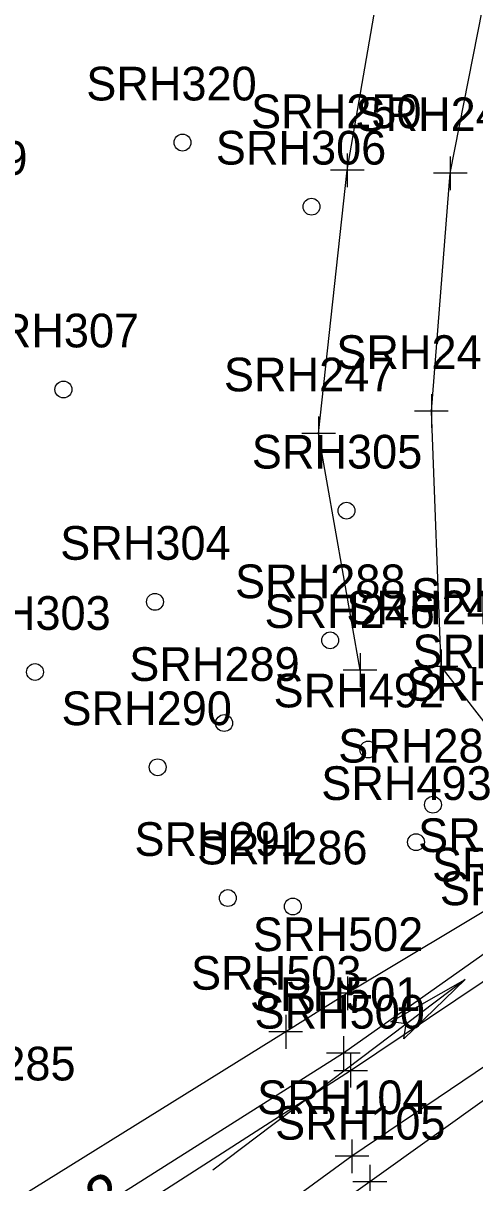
# Model space of a CAD drawing. Extents: x 941041 to 969446, y 397014 to 416764.
# Drawn here: x 951772.7 to 951826.3, y 403287.7 to 403425.4 of the extents above; entities that cross this region are included whole.
import ezdxf

# ---------------------------------------------------------------- set-up
doc = ezdxf.new("R2010")
doc.units = 0
for name, color, linetype in [('SURVEY - CONTROL with Text', 7, 'Continuous'), ('SURVEY - DRAINAGE - Area Shapes Text', 7, 'Continuous'), ('SURVEY - DTM - Breaklines', 7, 'Continuous'), ('SURVEY - DTM - Breaklines - Points - Locators', 7, 'Continuous'), ('SURVEY - DTM - Breaklines - Points - Numbers', 7, 'Continuous'), ('SURVEY - DTM - Spot Points - Locators', 7, 'Continuous'), ('SURVEY - DTM - Spot Points - Point Numbers', 7, 'Continuous'), ('SURVEY - TRANSPORTATION - Roads', 7, 'Continuous'), ('SURVEY - TRANSPORTATION - Roads - Points - Locators', 7, 'Continuous'), ('SURVEY - TRANSPORTATION - Roads - Points - Numbers', 7, 'Continuous')]:
    doc.layers.add(name, color=color, linetype=linetype)

msp = doc.modelspace()

# ---------------------------------------------------------------- linework, layer by layer
at = {"layer": 'SURVEY - DRAINAGE - Area Shapes Text'}
msp.add_line((951825.12, 403311.89), (951795.21, 403289.25), dxfattribs=at)
msp.add_lwpolyline([(951825.12, 403311.89), (951817.86, 403304.82), (951818.14, 403306.61), (951816.32, 403306.86)], close=True, dxfattribs=at)
msp.add_lwpolyline([(951825.12, 403311.89), (951817.86, 403304.82), (951818.14, 403306.61), (951816.32, 403306.86), (951825.12, 403311.89)], dxfattribs=at)
at = {"layer": 'SURVEY - DTM - Breaklines'}
for points in [[(951840.4, 403333.4), (951829.34, 403339.96), (951822.28, 403349.03), (951821.13, 403379.34), (951823.37, 403407.57), (951829.91, 403440.95), (951834.95, 403475.5), (951838.65, 403492.79), (951835.39, 403502.27), (951825.12, 403508.03), (951806.43, 403497.07), (951783.82, 403473.64), (951744.2, 403442.75), (951704.8, 403405.48), (951666.1, 403371.21), (951631.68, 403331.85), (951609.74, 403304.42), (951586.63, 403268.47), (951557.37, 403218.15), (951533.22, 403171.11), (951507.75, 403120.16), (951496.57, 403100.57), (951490.87, 403093.76)], [(951812.67, 403348.59), (951807.75, 403376.68), (951811.14, 403407.92), (951817.32, 403443.61), (951824.8, 403476.92), (951829.44, 403490.09), (951822.1, 403499.65), (951810.58, 403491.88), (951787.29, 403467.21), (951753.05, 403434.01), (951710.68, 403393.24), (951676.89, 403364.17)], [(951856.57, 403337.79), (951830.79, 403322), (951811.18, 403310.24), (951803.85, 403305.66), (951760.43, 403278.67), (951721.69, 403251.07), (951681.42, 403224.87), (951637.73, 403194.21), (951596.68, 403166.47), (951554.08, 403137.07), (951530.04, 403120.16), (951499.28, 403100.82), (951493.41, 403094.85), (951491.38, 403092.61), (951490.11, 403092.71)], [(951856.04, 403333.4), (951832.49, 403318.51), (951810.68, 403303.13), (951764.61, 403273.96), (951725.73, 403245.23), (951685.64, 403219.08), (951642.05, 403187.83), (951601.56, 403160.26), (951558.08, 403131.34), (951533.22, 403115.95), (951501.14, 403096.41), (951494.69, 403091.3), (951491.84, 403090.13), (951490.21, 403090.17), (951488.34, 403090)], [(951855.51, 403329.45), (951833.39, 403315.69), (951811.54, 403301.04), (951766.05, 403271.81), (951727, 403243.37), (951687.1, 403216.7), (951643.2, 403186.07), (951603.21, 403157.72), (951559.39, 403128.52), (951535.52, 403112.8), (951503.21, 403094.15), (951495.91, 403089.56), (951492.71, 403088.41), (951489.99, 403088.73), (951488.18, 403089.17)], [(951854.25, 403319.66), (951811.69, 403290.89), (951768.65, 403259.5), (951723.04, 403227.57), (951679.29, 403196.14), (951634.6, 403164.93), (951590.23, 403133.88), (951544.48, 403102.6), (951498.11, 403069.66), (951452.15, 403038.35), (951433.07, 403025.21), (951424.63, 403019.72), (951420.03, 403018.11), (951422.38, 403023.89), (951430.59, 403035.7)]]:
    msp.add_lwpolyline(points, dxfattribs=at)
at = {"layer": 'SURVEY - DTM - Breaklines - Points - Locators'}
for p, q in [((951811.14, 403409.92), (951811.14, 403405.92)), ((951823.37, 403409.57), (951823.37, 403405.57)), ((951813.14, 403407.92), (951809.14, 403407.92)), ((951825.37, 403407.57), (951821.37, 403407.57)), ((951821.13, 403381.34), (951821.13, 403377.34)), ((951807.75, 403378.68), (951807.75, 403374.68)), ((951823.13, 403379.34), (951819.13, 403379.34)), ((951809.75, 403376.68), (951805.75, 403376.68)), ((951812.67, 403350.59), (951812.67, 403346.59)), ((951822.28, 403351.03), (951822.28, 403347.03)), ((951814.67, 403348.59), (951810.67, 403348.59)), ((951824.28, 403349.03), (951820.28, 403349.03)), ((951811.18, 403312.24), (951811.18, 403308.24)), ((951813.18, 403310.24), (951809.18, 403310.24)), ((951803.85, 403307.66), (951803.85, 403303.66)), ((951805.85, 403305.66), (951801.85, 403305.66)), ((951810.68, 403305.13), (951810.68, 403301.13)), ((951812.68, 403303.13), (951808.68, 403303.13)), ((951811.54, 403303.04), (951811.54, 403299.04)), ((951813.54, 403301.04), (951809.54, 403301.04)), ((951811.69, 403292.89), (951811.69, 403288.89)), ((951813.69, 403290.89), (951809.69, 403290.89))]:
    msp.add_line(p, q, dxfattribs=at)
at = {"layer": 'SURVEY - DTM - Spot Points - Locators'}
for centre in [(951791.6, 403411.21), (951806.9, 403403.6), (951777.47, 403381.9), (951811.06, 403367.52), (951788.33, 403356.69), (951809.12, 403352.13), (951774.1, 403348.37), (951796.53, 403342.31), (951813.64, 403339.17), (951788.65, 403337.06), (951821.31, 403332.62), (951819.3, 403328.18), (951796.98, 403321.54), (951804.68, 403320.53)]:
    msp.add_circle(centre, 1, dxfattribs=at)
at = {"layer": 'SURVEY - TRANSPORTATION - Roads'}
msp.add_lwpolyline([(951856.58, 403318.44), (951813.82, 403287.86), (951769.69, 403256.37), (951724.84, 403224.97), (951680.46, 403193.91), (951636.19, 403162.95), (951591.17, 403131.45), (951546.45, 403100.31), (951499.95, 403067.65), (951454.73, 403035.92), (951409.97, 403004.36), (951407.16, 403002.58), (951402.42, 402999.93), (951400.7, 402999.81), (951400.38, 403001.38), (951403.73, 403005.63), (951414.87, 403019.34), (951428.42, 403037.46)], dxfattribs=at)
at = {"layer": 'SURVEY - TRANSPORTATION - Roads - Points - Locators'}
for p, q in [((951813.82, 403289.86), (951813.82, 403285.86)), ((951815.82, 403287.86), (951811.82, 403287.86))]:
    msp.add_line(p, q, dxfattribs=at)

# ---------------------------------------------------------------- texts
at = {"layer": 'SURVEY - CONTROL with Text'}
msp.add_text('CP-S2', height=5, rotation=33.2118, dxfattribs=at).set_placement((951768.88, 403274.41))
at = {"layer": 'SURVEY - DTM - Breaklines - Points - Numbers'}
for s, p in [('SRH250', (951799.73, 403412.92)), ('SRH249', (951812.11, 403412.57)), ('SRH248', (951809.84, 403384.34)), ('SRH247', (951796.51, 403381.68)), ('SRH491', (951818.71, 403355.51)), ('SRH246', (951801.32, 403353.59)), ('SRH245', (951811.04, 403354.03)), ('SRH486', (951818.88, 403348.81)), ('SRH244', (951818.1, 403344.96)), ('SRH497', (951819.55, 403327)), ('SRH498', (951821.2, 403323.51)), ('SRH499', (951822.13, 403320.69)), ('SRH502', (951799.94, 403315.24)), ('SRH503', (951792.61, 403310.66)), ('SRH501', (951799.6, 403308.13)), ('SRH500', (951800.13, 403306.04)), ('SRH104', (951800.45, 403295.89))]:
    msp.add_text(s, height=4, dxfattribs=at).set_placement(p)
at = {"layer": 'SURVEY - DTM - Spot Points - Point Numbers'}
for s, p in [('SRH320', (951780.18, 403416.21)), ('SRH306', (951795.55, 403408.6)), ('SRH319', (951752.99, 403407.38)), ('SRH307', (951766.23, 403386.9)), ('SRH305', (951799.82, 403372.52)), ('SRH304', (951777.09, 403361.69)), ('SRH288', (951797.83, 403357.13)), ('SRH303', (951762.86, 403353.37)), ('SRH289', (951785.28, 403347.31)), ('SRH492', (951802.4, 403344.17)), ('SRH290', (951777.24, 403342.06)), ('SRH287', (951810.07, 403337.62)), ('SRH493', (951808.06, 403333.18)), ('SRH291', (951785.9, 403326.54)), ('SRH286', (951793.33, 403325.53)), ('SRH285', (951758.69, 403299.89))]:
    msp.add_text(s, height=4, dxfattribs=at).set_placement(p)
at = {"layer": 'SURVEY - TRANSPORTATION - Roads - Points - Numbers'}
msp.add_text('SRH105', height=4, dxfattribs=at).set_placement((951802.58, 403292.86))

doc.saveas('drawing.dxf')
